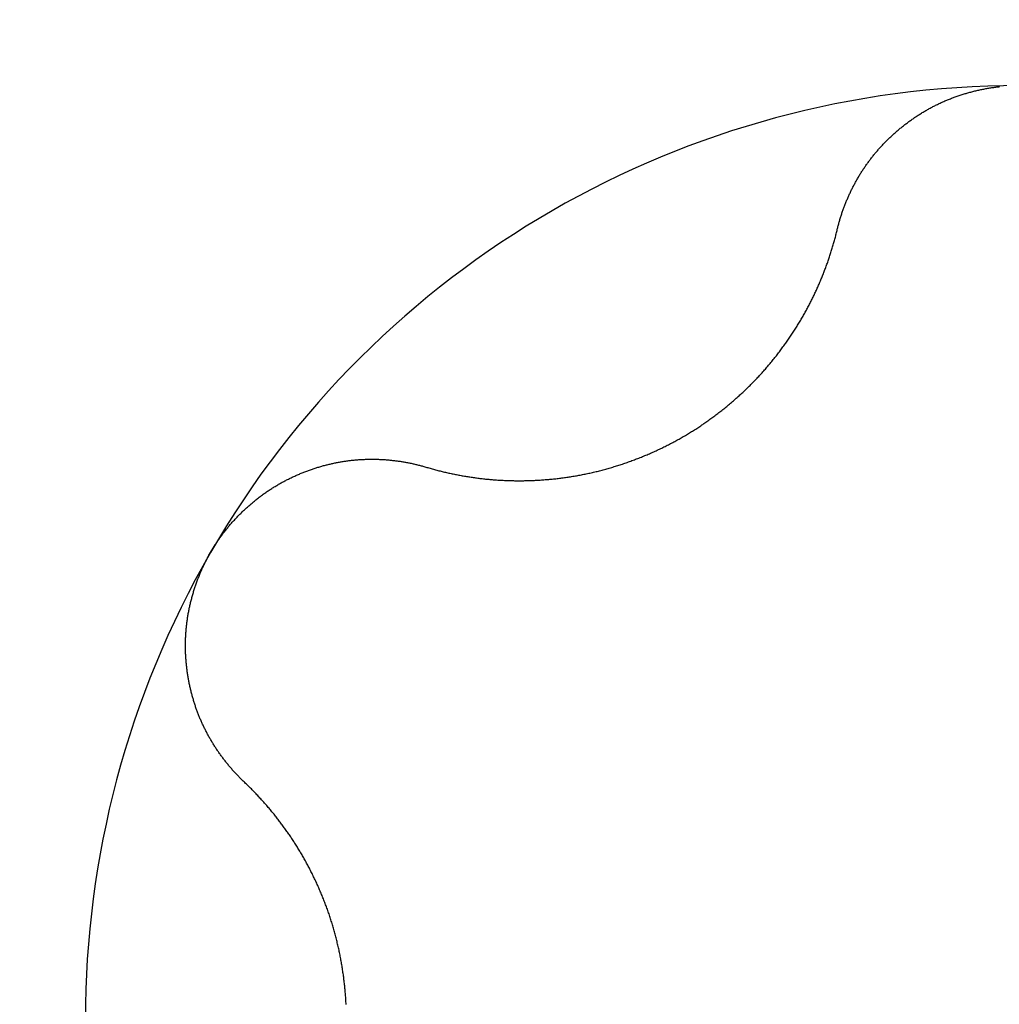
# Model space of a CAD drawing. Extents: x 1107 to 4046, y 937 to 3355.
# Tile 667 of 861: x 2272.42 to 2274.49, y 2906.05 to 2908.13. Entities that reach past the tile are written whole.
import ezdxf

# ---------------------------------------------------------------- set-up
doc = ezdxf.new("R2010")
doc.units = 0
doc.layers.add('KF_VIDA_L___C_BOTTOM', color=7, linetype='CONTINUOUS')

# ---------------------------------------------------------------- blocks, each defined once
blk = doc.blocks.new('KF_VIDA_L___C_BOTTOM')
at = {"layer": 'KF_VIDA_L___C_BOTTOM'}
for points in [[(87.1712, 32.6711, 0), (87.1716, 32.6731, 0), (87.1721, 32.675, 0), (87.1726, 32.6769, 0), (87.1731, 32.6788, 0), (87.1736, 32.6808, 0), (87.1741, 32.6827, 0), (87.1746, 32.6846, 0), (87.1751, 32.6865, 0), (87.1757, 32.6884, 0), (87.1762, 32.6903, 0), (87.1768, 32.6922, 0), (87.1774, 32.6941, 0), (87.178, 32.696, 0), (87.1785, 32.6979, 0), (87.1791, 32.6998, 0), (87.1798, 32.7017, 0), (87.1804, 32.7036, 0), (87.181, 32.7055, 0), (87.1816, 32.7073, 0), (87.1823, 32.7092, 0), (87.183, 32.7111, 0), (87.1836, 32.713, 0), (87.1843, 32.7148, 0), (87.185, 32.7167, 0), (87.1857, 32.7186, 0), (87.1864, 32.7204, 0), (87.1871, 32.7223, 0), (87.1878, 32.7241, 0), (87.1886, 32.726, 0), (87.1893, 32.7278, 0), (87.1901, 32.7297, 0), (87.1908, 32.7315, 0), (87.1916, 32.7334, 0), (87.1924, 32.7352, 0), (87.1931, 32.737, 0), (87.1939, 32.7388, 0), (87.1948, 32.7407, 0), (87.1956, 32.7425, 0), (87.1964, 32.7443, 0), (87.1972, 32.7461, 0), (87.1981, 32.7479, 0), (87.1989, 32.7497, 0), (87.1998, 32.7515, 0), (87.2006, 32.7533, 0), (87.2015, 32.7551, 0), (87.2024, 32.7568, 0), (87.2033, 32.7586, 0), (87.2042, 32.7604, 0), (87.2051, 32.7622, 0), (87.206, 32.7639, 0), (87.207, 32.7657, 0), (87.2079, 32.7674, 0), (87.2088, 32.7692, 0), (87.2098, 32.7709, 0), (87.2108, 32.7727, 0), (87.2117, 32.7744, 0), (87.2127, 32.7761, 0), (87.2137, 32.7778, 0), (87.2147, 32.7796, 0), (87.2157, 32.7813, 0), (87.2167, 32.783, 0), (87.2177, 32.7847, 0), (87.2188, 32.7864, 0), (87.2198, 32.7881, 0), (87.2208, 32.7897, 0), (87.2219, 32.7914, 0), (87.223, 32.7931, 0), (87.224, 32.7947, 0), (87.2251, 32.7964, 0), (87.2262, 32.7981, 0), (87.2273, 32.7997, 0), (87.2284, 32.8014, 0), (87.2295, 32.803, 0), (87.2306, 32.8046, 0), (87.2317, 32.8062, 0), (87.2329, 32.8079, 0), (87.234, 32.8095, 0), (87.2352, 32.8111, 0), (87.2363, 32.8127, 0), (87.2375, 32.8143, 0), (87.2386, 32.8158, 0), (87.2398, 32.8174, 0), (87.241, 32.819, 0), (87.2422, 32.8205, 0), (87.2434, 32.8221, 0), (87.2446, 32.8237, 0), (87.2458, 32.8252, 0), (87.2471, 32.8267, 0), (87.2483, 32.8283, 0), (87.2496, 32.8298, 0), (87.2508, 32.8314, 0), (87.2521, 32.8329, 0), (87.2534, 32.8344, 0), (87.2547, 32.8359, 0), (87.256, 32.8374, 0), (87.2573, 32.839, 0), (87.2586, 32.8405, 0), (87.2599, 32.842, 0), (87.2613, 32.8435, 0), (87.2626, 32.845, 0), (87.264, 32.8465, 0), (87.2654, 32.848, 0), (87.2668, 32.8494, 0), (87.2682, 32.8509, 0), (87.2696, 32.8524, 0), (87.271, 32.8539, 0), (87.2724, 32.8553, 0), (87.2738, 32.8568, 0), (87.2753, 32.8582, 0), (87.2767, 32.8597, 0), (87.2782, 32.8611, 0), (87.2797, 32.8626, 0), (87.2811, 32.864, 0), (87.2826, 32.8654, 0), (87.2841, 32.8668, 0), (87.2856, 32.8682, 0), (87.2871, 32.8697, 0), (87.2887, 32.8711, 0), (87.2902, 32.8724, 0), (87.2917, 32.8738, 0), (87.2933, 32.8752, 0), (87.2949, 32.8766, 0), (87.2964, 32.878, 0), (87.298, 32.8793, 0), (87.2996, 32.8807, 0), (87.3012, 32.882, 0), (87.3028, 32.8834, 0), (87.3044, 32.8847, 0), (87.306, 32.886, 0), (87.3077, 32.8874, 0), (87.3093, 32.8887, 0), (87.3109, 32.89, 0), (87.3126, 32.8913, 0), (87.3143, 32.8926, 0), (87.3159, 32.8939, 0), (87.3176, 32.8951, 0), (87.3193, 32.8964, 0), (87.321, 32.8977, 0), (87.3227, 32.8989, 0), (87.3244, 32.9002, 0), (87.3261, 32.9014, 0), (87.3278, 32.9026, 0), (87.3296, 32.9039, 0), (87.3313, 32.9051, 0), (87.3331, 32.9063, 0), (87.3348, 32.9075, 0), (87.3366, 32.9087, 0), (87.3384, 32.9098, 0), (87.3401, 32.911, 0), (87.3419, 32.9122, 0), (87.3437, 32.9133, 0), (87.3455, 32.9145, 0), (87.3473, 32.9156, 0), (87.3491, 32.9167, 0), (87.351, 32.9179, 0), (87.3528, 32.919, 0), (87.3546, 32.9201, 0), (87.3565, 32.9211, 0), (87.3583, 32.9222, 0), (87.3602, 32.9233, 0), (87.362, 32.9243, 0), (87.3639, 32.9254, 0), (87.3658, 32.9264, 0), (87.3677, 32.9275, 0), (87.3696, 32.9285, 0), (87.3715, 32.9295, 0), (87.3734, 32.9305, 0), (87.3753, 32.9315, 0), (87.3772, 32.9325, 0), (87.3791, 32.9334, 0), (87.381, 32.9344, 0), (87.383, 32.9353, 0), (87.3849, 32.9363, 0), (87.3869, 32.9372, 0), (87.3888, 32.9381, 0), (87.3908, 32.939, 0), (87.3927, 32.9399, 0), (87.3947, 32.9408, 0), (87.3967, 32.9416, 0), (87.3987, 32.9425, 0), (87.4006, 32.9433, 0), (87.4026, 32.9442, 0), (87.4046, 32.945, 0), (87.4066, 32.9458, 0), (87.4086, 32.9466, 0), (87.4107, 32.9474, 0), (87.4127, 32.9482, 0), (87.4147, 32.949, 0), (87.4167, 32.9497, 0), (87.4187, 32.9505, 0), (87.4208, 32.9512, 0), (87.4228, 32.952, 0), (87.4249, 32.9527, 0), (87.4269, 32.9534, 0), (87.429, 32.9541, 0), (87.431, 32.9548, 0), (87.4331, 32.9554, 0), (87.4351, 32.9561, 0), (87.4372, 32.9567, 0), (87.4393, 32.9574, 0), (87.4413, 32.958, 0), (87.4434, 32.9586, 0), (87.4455, 32.9592, 0), (87.4476, 32.9598, 0), (87.4497, 32.9604, 0), (87.4517, 32.961, 0), (87.4538, 32.9615, 0), (87.4559, 32.9621, 0), (87.458, 32.9626, 0), (87.4601, 32.9632, 0), (87.4622, 32.9637, 0), (87.4643, 32.9642, 0), (87.4664, 32.9647, 0), (87.4685, 32.9652, 0), (87.4706, 32.9656, 0), (87.4727, 32.9661, 0), (87.4749, 32.9665, 0), (87.477, 32.967, 0), (87.4791, 32.9674, 0), (87.4812, 32.9678, 0), (87.4833, 32.9682, 0), (87.4854, 32.9686, 0), (87.4876, 32.969, 0), (87.4897, 32.9693, 0), (87.4918, 32.9697, 0), (87.4939, 32.97, 0), (87.4961, 32.9704, 0), (87.4982, 32.9707, 0), (87.5003, 32.971, 0), (87.5024, 32.9713, 0), (87.5046, 32.9716, 0), (87.5067, 32.9719, 0), (87.5088, 32.9721, 0), (87.5109, 32.9724, 0), (87.5131, 32.9726, 0), (87.5152, 32.9729, 0)], [(86.3004, 32.1684, 0), (86.3027, 32.1677, 0), (86.3051, 32.1671, 0), (86.3074, 32.1664, 0), (86.3097, 32.1657, 0), (86.312, 32.1651, 0), (86.3143, 32.1644, 0), (86.3167, 32.1638, 0), (86.319, 32.1632, 0), (86.3213, 32.1625, 0), (86.3237, 32.1619, 0), (86.326, 32.1613, 0), (86.3283, 32.1607, 0), (86.3307, 32.1601, 0), (86.333, 32.1595, 0), (86.3353, 32.159, 0), (86.3377, 32.1584, 0), (86.34, 32.1579, 0), (86.3424, 32.1573, 0), (86.3447, 32.1568, 0), (86.3471, 32.1562, 0), (86.3494, 32.1557, 0), (86.3517, 32.1552, 0), (86.3541, 32.1547, 0), (86.3564, 32.1542, 0), (86.3588, 32.1537, 0), (86.3611, 32.1532, 0), (86.3635, 32.1528, 0), (86.3659, 32.1523, 0), (86.3682, 32.1518, 0), (86.3706, 32.1514, 0), (86.3729, 32.151, 0), (86.3753, 32.1505, 0), (86.3776, 32.1501, 0), (86.38, 32.1497, 0), (86.3823, 32.1493, 0), (86.3847, 32.1489, 0), (86.387, 32.1485, 0), (86.3894, 32.1481, 0), (86.3918, 32.1477, 0), (86.3941, 32.1474, 0), (86.3965, 32.147, 0), (86.3988, 32.1467, 0), (86.4012, 32.1463, 0), (86.4035, 32.146, 0), (86.4059, 32.1457, 0), (86.4082, 32.1454, 0), (86.4106, 32.1451, 0), (86.413, 32.1448, 0), (86.4153, 32.1445, 0), (86.4177, 32.1442, 0), (86.42, 32.1439, 0), (86.4224, 32.1436, 0), (86.4247, 32.1434, 0), (86.4271, 32.1431, 0), (86.4294, 32.1429, 0), (86.4317, 32.1427, 0), (86.4341, 32.1424, 0), (86.4364, 32.1422, 0), (86.4388, 32.142, 0), (86.4411, 32.1418, 0), (86.4435, 32.1416, 0), (86.4458, 32.1414, 0), (86.4481, 32.1413, 0), (86.4505, 32.1411, 0), (86.4528, 32.1409, 0), (86.4551, 32.1408, 0), (86.4575, 32.1406, 0), (86.4598, 32.1405, 0), (86.4622, 32.1404, 0), (86.4645, 32.1403, 0), (86.4669, 32.1401, 0), (86.4693, 32.14, 0), (86.4716, 32.1399, 0), (86.474, 32.1399, 0), (86.4764, 32.1398, 0), (86.4788, 32.1397, 0), (86.4812, 32.1397, 0), (86.4836, 32.1396, 0), (86.486, 32.1396, 0), (86.4884, 32.1395, 0), (86.4909, 32.1395, 0), (86.4933, 32.1395, 0), (86.4957, 32.1395, 0), (86.4982, 32.1395, 0), (86.5006, 32.1395, 0), (86.5031, 32.1395, 0), (86.5055, 32.1395, 0), (86.508, 32.1395, 0), (86.5105, 32.1396, 0), (86.5129, 32.1396, 0), (86.5154, 32.1397, 0), (86.5179, 32.1398, 0), (86.5204, 32.1398, 0), (86.5228, 32.1399, 0), (86.5253, 32.14, 0), (86.5278, 32.1401, 0), (86.5303, 32.1402, 0), (86.5328, 32.1404, 0), (86.5353, 32.1405, 0), (86.5379, 32.1406, 0), (86.5404, 32.1408, 0), (86.5429, 32.1409, 0), (86.5454, 32.1411, 0), (86.5479, 32.1413, 0), (86.5505, 32.1415, 0), (86.553, 32.1417, 0), (86.5555, 32.1419, 0), (86.5581, 32.1421, 0), (86.5606, 32.1423, 0), (86.5631, 32.1425, 0), (86.5657, 32.1428, 0), (86.5682, 32.143, 0), (86.5708, 32.1433, 0), (86.5733, 32.1436, 0), (86.5759, 32.1438, 0), (86.5785, 32.1441, 0), (86.581, 32.1444, 0), (86.5836, 32.1447, 0), (86.5861, 32.1451, 0), (86.5887, 32.1454, 0), (86.5913, 32.1457, 0), (86.5938, 32.1461, 0), (86.5964, 32.1464, 0), (86.599, 32.1468, 0), (86.6015, 32.1472, 0), (86.6041, 32.1476, 0), (86.6067, 32.148, 0), (86.6092, 32.1484, 0), (86.6118, 32.1488, 0), (86.6144, 32.1492, 0), (86.617, 32.1497, 0), (86.6195, 32.1501, 0), (86.6221, 32.1506, 0), (86.6247, 32.151, 0), (86.6273, 32.1515, 0), (86.6299, 32.152, 0), (86.6324, 32.1525, 0), (86.635, 32.153, 0), (86.6376, 32.1535, 0), (86.6402, 32.1541, 0), (86.6427, 32.1546, 0), (86.6453, 32.1552, 0), (86.6479, 32.1557, 0), (86.6504, 32.1563, 0), (86.653, 32.1569, 0), (86.6556, 32.1575, 0), (86.6582, 32.1581, 0), (86.6607, 32.1587, 0), (86.6633, 32.1593, 0), (86.6659, 32.16, 0), (86.6684, 32.1606, 0), (86.671, 32.1613, 0), (86.6736, 32.1619, 0), (86.6761, 32.1626, 0), (86.6787, 32.1633, 0), (86.6812, 32.164, 0), (86.6838, 32.1647, 0), (86.6863, 32.1654, 0), (86.6889, 32.1662, 0), (86.6914, 32.1669, 0), (86.694, 32.1677, 0), (86.6965, 32.1684, 0), (86.6991, 32.1692, 0), (86.7016, 32.17, 0), (86.7041, 32.1708, 0), (86.7067, 32.1716, 0), (86.7092, 32.1724, 0), (86.7117, 32.1732, 0), (86.7142, 32.174, 0), (86.7168, 32.1748, 0), (86.7193, 32.1757, 0), (86.7218, 32.1766, 0), (86.7243, 32.1774, 0), (86.7268, 32.1783, 0), (86.7293, 32.1792, 0), (86.7318, 32.1801, 0), (86.7343, 32.181, 0), (86.7368, 32.1819, 0), (86.7393, 32.1828, 0), (86.7418, 32.1837, 0), (86.7442, 32.1847, 0), (86.7467, 32.1856, 0), (86.7492, 32.1866, 0), (86.7516, 32.1875, 0), (86.7541, 32.1885, 0), (86.7566, 32.1895, 0), (86.759, 32.1905, 0), (86.7615, 32.1915, 0), (86.7639, 32.1925, 0), (86.7663, 32.1935, 0), (86.7688, 32.1945, 0), (86.7712, 32.1956, 0), (86.7736, 32.1966, 0), (86.776, 32.1976, 0), (86.7784, 32.1987, 0), (86.7808, 32.1998, 0), (86.7832, 32.2008, 0), (86.7856, 32.2019, 0), (86.788, 32.203, 0), (86.7904, 32.2041, 0), (86.7927, 32.2052, 0), (86.7951, 32.2063, 0), (86.7975, 32.2074, 0), (86.7998, 32.2086, 0), (86.8022, 32.2097, 0), (86.8045, 32.2109, 0), (86.8068, 32.212, 0), (86.8091, 32.2132, 0), (86.8115, 32.2143, 0), (86.8138, 32.2155, 0), (86.8161, 32.2167, 0), (86.8184, 32.2179, 0), (86.8207, 32.2191, 0), (86.8229, 32.2203, 0), (86.8252, 32.2215, 0), (86.8275, 32.2227, 0), (86.8297, 32.2239, 0), (86.832, 32.2251, 0), (86.8342, 32.2264, 0), (86.8365, 32.2276, 0), (86.8387, 32.2289, 0), (86.8409, 32.2301, 0), (86.8431, 32.2314, 0), (86.8453, 32.2327, 0), (86.8475, 32.2339, 0), (86.8497, 32.2352, 0), (86.8519, 32.2365, 0), (86.8541, 32.2378, 0), (86.8563, 32.2392, 0), (86.8585, 32.2405, 0), (86.8607, 32.2418, 0), (86.8628, 32.2432, 0), (86.865, 32.2446, 0), (86.8672, 32.2459, 0), (86.8694, 32.2473, 0), (86.8716, 32.2487, 0), (86.8737, 32.2501, 0), (86.8759, 32.2515, 0), (86.8781, 32.253, 0), (86.8802, 32.2544, 0), (86.8824, 32.2558, 0), (86.8846, 32.2573, 0), (86.8867, 32.2587, 0), (86.8889, 32.2602, 0), (86.891, 32.2617, 0), (86.8932, 32.2632, 0), (86.8953, 32.2647, 0), (86.8974, 32.2662, 0), (86.8996, 32.2677, 0), (86.9017, 32.2693, 0), (86.9038, 32.2708, 0), (86.906, 32.2723, 0), (86.9081, 32.2739, 0), (86.9102, 32.2755, 0), (86.9123, 32.277, 0), (86.9144, 32.2786, 0), (86.9165, 32.2802, 0), (86.9186, 32.2818, 0), (86.9207, 32.2834, 0), (86.9228, 32.285, 0), (86.9249, 32.2867, 0), (86.9269, 32.2883, 0), (86.929, 32.2899, 0), (86.9311, 32.2916, 0), (86.9331, 32.2932, 0), (86.9352, 32.2949, 0), (86.9372, 32.2966, 0), (86.9393, 32.2983, 0), (86.9413, 32.3, 0), (86.9434, 32.3017, 0), (86.9454, 32.3034, 0), (86.9474, 32.3051, 0), (86.9494, 32.3068, 0), (86.9514, 32.3086, 0), (86.9534, 32.3103, 0), (86.9554, 32.312, 0), (86.9574, 32.3138, 0), (86.9594, 32.3156, 0), (86.9614, 32.3173, 0), (86.9634, 32.3191, 0), (86.9653, 32.3209, 0), (86.9673, 32.3227, 0), (86.9692, 32.3245, 0), (86.9712, 32.3263, 0), (86.9731, 32.3281, 0), (86.9751, 32.3299, 0), (86.977, 32.3318, 0), (86.9789, 32.3336, 0), (86.9808, 32.3354, 0), (86.9827, 32.3373, 0), (86.9846, 32.3392, 0), (86.9865, 32.341, 0), (86.9884, 32.3429, 0), (86.9902, 32.3448, 0), (86.9921, 32.3467, 0), (86.9939, 32.3485, 0), (86.9958, 32.3504, 0), (86.9976, 32.3523, 0), (86.9994, 32.3543, 0), (87.0013, 32.3562, 0), (87.0031, 32.3581, 0), (87.0049, 32.36, 0), (87.0067, 32.362, 0), (87.0084, 32.3639, 0), (87.0102, 32.3658, 0), (87.012, 32.3678, 0), (87.0137, 32.3698, 0), (87.0155, 32.3717, 0), (87.0172, 32.3737, 0), (87.019, 32.3757, 0), (87.0207, 32.3776, 0), (87.0224, 32.3796, 0), (87.0241, 32.3816, 0), (87.0258, 32.3836, 0), (87.0275, 32.3856, 0), (87.0291, 32.3876, 0), (87.0308, 32.3896, 0), (87.0325, 32.3917, 0), (87.0341, 32.3937, 0), (87.0358, 32.3957, 0), (87.0374, 32.3977, 0), (87.039, 32.3998, 0), (87.0406, 32.4018, 0), (87.0422, 32.4038, 0), (87.0438, 32.4059, 0), (87.0454, 32.4079, 0), (87.047, 32.41, 0), (87.0486, 32.412, 0), (87.0501, 32.4141, 0), (87.0517, 32.4162, 0), (87.0532, 32.4182, 0), (87.0547, 32.4203, 0), (87.0562, 32.4224, 0), (87.0578, 32.4244, 0), (87.0593, 32.4265, 0), (87.0608, 32.4286, 0), (87.0622, 32.4307, 0), (87.0637, 32.4328, 0), (87.0652, 32.4349, 0), (87.0666, 32.4369, 0), (87.0681, 32.439, 0), (87.0695, 32.4411, 0), (87.0709, 32.4432, 0), (87.0723, 32.4453, 0), (87.0737, 32.4474, 0), (87.0751, 32.4495, 0), (87.0765, 32.4516, 0), (87.0779, 32.4537, 0), (87.0793, 32.4558, 0), (87.0806, 32.4579, 0), (87.082, 32.4601, 0), (87.0833, 32.4622, 0), (87.0846, 32.4643, 0), (87.086, 32.4664, 0), (87.0873, 32.4685, 0), (87.0886, 32.4706, 0), (87.0899, 32.4727, 0), (87.0911, 32.4748, 0), (87.0924, 32.477, 0), (87.0937, 32.4791, 0), (87.0949, 32.4812, 0), (87.0961, 32.4833, 0), (87.0974, 32.4854, 0), (87.0986, 32.4875, 0), (87.0998, 32.4896, 0), (87.101, 32.4918, 0), (87.1022, 32.4939, 0), (87.1034, 32.496, 0), (87.1045, 32.4981, 0), (87.1057, 32.5002, 0), (87.1068, 32.5023, 0), (87.108, 32.5044, 0), (87.1091, 32.5065, 0), (87.1102, 32.5086, 0), (87.1113, 32.5107, 0), (87.1124, 32.5128, 0), (87.1135, 32.5149, 0), (87.1146, 32.5171, 0), (87.1157, 32.5191, 0), (87.1167, 32.5212, 0), (87.1178, 32.5233, 0), (87.1188, 32.5254, 0), (87.1198, 32.5275, 0), (87.1208, 32.5296, 0), (87.1219, 32.5318, 0), (87.1229, 32.5339, 0), (87.1239, 32.536, 0), (87.1249, 32.5381, 0), (87.1259, 32.5403, 0), (87.1268, 32.5424, 0), (87.1278, 32.5445, 0), (87.1288, 32.5467, 0), (87.1298, 32.5488, 0), (87.1307, 32.551, 0), (87.1317, 32.5532, 0), (87.1326, 32.5553, 0), (87.1336, 32.5575, 0), (87.1345, 32.5597, 0), (87.1354, 32.5619, 0), (87.1363, 32.564, 0), (87.1372, 32.5662, 0), (87.1381, 32.5684, 0), (87.139, 32.5706, 0), (87.1399, 32.5728, 0), (87.1408, 32.5751, 0), (87.1417, 32.5773, 0), (87.1426, 32.5795, 0), (87.1434, 32.5817, 0), (87.1443, 32.5839, 0), (87.1451, 32.5862, 0), (87.146, 32.5884, 0), (87.1468, 32.5906, 0), (87.1476, 32.5929, 0), (87.1484, 32.5951, 0), (87.1492, 32.5974, 0), (87.1501, 32.5996, 0), (87.1509, 32.6019, 0), (87.1516, 32.6042, 0), (87.1524, 32.6064, 0), (87.1532, 32.6087, 0), (87.154, 32.611, 0), (87.1547, 32.6132, 0), (87.1555, 32.6155, 0), (87.1562, 32.6178, 0), (87.157, 32.6201, 0), (87.1577, 32.6224, 0), (87.1584, 32.6247, 0), (87.1591, 32.627, 0), (87.1598, 32.6293, 0), (87.1605, 32.6316, 0), (87.1612, 32.6339, 0), (87.1619, 32.6362, 0), (87.1626, 32.6385, 0), (87.1632, 32.6408, 0), (87.1639, 32.6431, 0), (87.1645, 32.6455, 0), (87.1652, 32.6478, 0), (87.1658, 32.6501, 0), (87.1665, 32.6524, 0), (87.1671, 32.6548, 0), (87.1677, 32.6571, 0), (87.1683, 32.6594, 0), (87.1689, 32.6618, 0), (87.1695, 32.6641, 0), (87.17, 32.6665, 0), (87.1706, 32.6688, 0), (87.1712, 32.6711, 0)], [(85.8451, 31.9875, 0), (85.8462, 31.9893, 0), (85.8472, 31.9911, 0), (85.8483, 31.993, 0), (85.8494, 31.9948, 0), (85.8505, 31.9966, 0), (85.8516, 31.9984, 0), (85.8528, 32.0002, 0), (85.8539, 32.002, 0), (85.8551, 32.0038, 0), (85.8562, 32.0055, 0), (85.8574, 32.0073, 0), (85.8586, 32.0091, 0), (85.8598, 32.0109, 0), (85.861, 32.0126, 0), (85.8622, 32.0144, 0), (85.8634, 32.0161, 0), (85.8646, 32.0179, 0), (85.8659, 32.0196, 0), (85.8671, 32.0213, 0), (85.8684, 32.0231, 0), (85.8697, 32.0248, 0), (85.8709, 32.0265, 0), (85.8722, 32.0282, 0), (85.8735, 32.0299, 0), (85.8748, 32.0316, 0), (85.8762, 32.0333, 0), (85.8775, 32.035, 0), (85.8788, 32.0367, 0), (85.8802, 32.0384, 0), (85.8816, 32.04, 0), (85.8829, 32.0417, 0), (85.8843, 32.0433, 0), (85.8857, 32.045, 0), (85.8871, 32.0466, 0), (85.8885, 32.0483, 0), (85.8899, 32.0499, 0), (85.8913, 32.0515, 0), (85.8928, 32.0531, 0), (85.8942, 32.0547, 0), (85.8957, 32.0563, 0), (85.8971, 32.0579, 0), (85.8986, 32.0595, 0), (85.9001, 32.0611, 0), (85.9016, 32.0626, 0), (85.9031, 32.0642, 0), (85.9046, 32.0657, 0), (85.9061, 32.0673, 0), (85.9076, 32.0688, 0), (85.9091, 32.0704, 0), (85.9107, 32.0719, 0), (85.9122, 32.0734, 0), (85.9138, 32.0749, 0), (85.9153, 32.0764, 0), (85.9169, 32.0779, 0), (85.9185, 32.0794, 0), (85.9201, 32.0808, 0), (85.9217, 32.0823, 0), (85.9233, 32.0838, 0), (85.9249, 32.0852, 0), (85.9265, 32.0866, 0), (85.9281, 32.0881, 0), (85.9298, 32.0895, 0), (85.9314, 32.0909, 0), (85.9331, 32.0923, 0), (85.9347, 32.0937, 0), (85.9364, 32.0951, 0), (85.9381, 32.0964, 0), (85.9397, 32.0978, 0), (85.9414, 32.0992, 0), (85.9431, 32.1005, 0), (85.9448, 32.1018, 0), (85.9465, 32.1032, 0), (85.9482, 32.1045, 0), (85.95, 32.1058, 0), (85.9517, 32.1071, 0), (85.9534, 32.1084, 0), (85.9552, 32.1096, 0), (85.9569, 32.1109, 0), (85.9587, 32.1122, 0), (85.9604, 32.1134, 0), (85.9622, 32.1146, 0), (85.964, 32.1159, 0), (85.9657, 32.1171, 0), (85.9675, 32.1183, 0), (85.9693, 32.1195, 0), (85.9711, 32.1207, 0), (85.9729, 32.1218, 0), (85.9747, 32.123, 0), (85.9766, 32.1241, 0), (85.9784, 32.1253, 0), (85.9802, 32.1264, 0), (85.982, 32.1275, 0), (85.9839, 32.1286, 0), (85.9857, 32.1297, 0), (85.9876, 32.1308, 0), (85.9894, 32.1319, 0), (85.9913, 32.133, 0), (85.9931, 32.134, 0), (85.995, 32.135, 0), (85.9969, 32.1361, 0), (85.9988, 32.1371, 0), (86.0006, 32.1381, 0), (86.0025, 32.1391, 0), (86.0044, 32.1401, 0), (86.0063, 32.1411, 0), (86.0082, 32.142, 0), (86.0101, 32.143, 0), (86.012, 32.1439, 0), (86.0139, 32.1449, 0), (86.0158, 32.1458, 0), (86.0178, 32.1467, 0), (86.0197, 32.1476, 0), (86.0216, 32.1485, 0), (86.0235, 32.1494, 0), (86.0255, 32.1502, 0), (86.0274, 32.1511, 0), (86.0293, 32.1519, 0), (86.0313, 32.1528, 0), (86.0332, 32.1536, 0), (86.0352, 32.1544, 0), (86.0371, 32.1552, 0), (86.0391, 32.156, 0), (86.041, 32.1568, 0), (86.043, 32.1576, 0), (86.0449, 32.1583, 0), (86.0469, 32.1591, 0), (86.0489, 32.1598, 0), (86.0508, 32.1606, 0), (86.0528, 32.1613, 0), (86.0548, 32.162, 0), (86.0567, 32.1627, 0), (86.0587, 32.1634, 0), (86.0607, 32.164, 0), (86.0626, 32.1647, 0), (86.0646, 32.1653, 0), (86.0666, 32.166, 0), (86.0686, 32.1666, 0), (86.0705, 32.1672, 0), (86.0725, 32.1678, 0), (86.0745, 32.1684, 0), (86.0765, 32.169, 0), (86.0784, 32.1696, 0), (86.0804, 32.1702, 0), (86.0824, 32.1707, 0), (86.0844, 32.1713, 0), (86.0864, 32.1718, 0), (86.0883, 32.1723, 0), (86.0903, 32.1728, 0), (86.0923, 32.1733, 0), (86.0943, 32.1738, 0), (86.0962, 32.1743, 0), (86.0982, 32.1748, 0), (86.1002, 32.1752, 0), (86.1022, 32.1757, 0), (86.1042, 32.1761, 0), (86.1061, 32.1765, 0), (86.1081, 32.177, 0), (86.1101, 32.1774, 0), (86.112, 32.1778, 0), (86.114, 32.1781, 0), (86.116, 32.1785, 0), (86.1179, 32.1789, 0), (86.1199, 32.1792, 0), (86.1219, 32.1795, 0), (86.1238, 32.1799, 0), (86.1258, 32.1802, 0), (86.1277, 32.1805, 0), (86.1297, 32.1808, 0), (86.1316, 32.1811, 0), (86.1336, 32.1813, 0), (86.1355, 32.1816, 0), (86.1375, 32.1819, 0), (86.1394, 32.1821, 0), (86.1414, 32.1823, 0), (86.1433, 32.1826, 0), (86.1453, 32.1828, 0), (86.1473, 32.183, 0), (86.1492, 32.1832, 0), (86.1512, 32.1833, 0), (86.1532, 32.1835, 0), (86.1551, 32.1837, 0), (86.1571, 32.1838, 0), (86.1591, 32.184, 0), (86.161, 32.1841, 0), (86.163, 32.1842, 0), (86.165, 32.1843, 0), (86.167, 32.1844, 0), (86.1689, 32.1845, 0), (86.1709, 32.1846, 0), (86.1729, 32.1847, 0), (86.1749, 32.1848, 0), (86.1768, 32.1848, 0), (86.1788, 32.1849, 0), (86.1808, 32.1849, 0), (86.1828, 32.1849, 0), (86.1848, 32.1849, 0), (86.1868, 32.1849, 0), (86.1888, 32.1849, 0), (86.1907, 32.1849, 0), (86.1927, 32.1849, 0), (86.1947, 32.1849, 0), (86.1967, 32.1848, 0), (86.1987, 32.1848, 0), (86.2007, 32.1847, 0), (86.2027, 32.1846, 0), (86.2046, 32.1845, 0), (86.2066, 32.1844, 0), (86.2086, 32.1843, 0), (86.2106, 32.1842, 0), (86.2126, 32.1841, 0), (86.2146, 32.184, 0), (86.2166, 32.1838, 0), (86.2185, 32.1837, 0), (86.2205, 32.1835, 0), (86.2225, 32.1833, 0), (86.2245, 32.1831, 0), (86.2265, 32.183, 0), (86.2284, 32.1828, 0), (86.2304, 32.1825, 0), (86.2324, 32.1823, 0), (86.2344, 32.1821, 0), (86.2364, 32.1818, 0), (86.2383, 32.1816, 0), (86.2403, 32.1813, 0), (86.2423, 32.1811, 0), (86.2442, 32.1808, 0), (86.2462, 32.1805, 0), (86.2482, 32.1802, 0), (86.2501, 32.1799, 0), (86.2521, 32.1796, 0), (86.2541, 32.1792, 0), (86.256, 32.1789, 0), (86.258, 32.1786, 0), (86.2599, 32.1782, 0), (86.2619, 32.1778, 0), (86.2638, 32.1774, 0), (86.2658, 32.1771, 0), (86.2677, 32.1767, 0), (86.2697, 32.1763, 0), (86.2716, 32.1758, 0), (86.2736, 32.1754, 0), (86.2755, 32.175, 0), (86.2774, 32.1745, 0), (86.2794, 32.1741, 0), (86.2813, 32.1736, 0), (86.2832, 32.1731, 0), (86.2852, 32.1726, 0), (86.2871, 32.1722, 0), (86.289, 32.1717, 0), (86.2909, 32.1711, 0), (86.2928, 32.1706, 0), (86.2947, 32.1701, 0), (86.2966, 32.1695, 0), (86.2985, 32.169, 0), (86.3004, 32.1684, 0)], [(85.9161, 31.5027, 0), (85.9146, 31.5041, 0), (85.9132, 31.5055, 0), (85.9118, 31.5068, 0), (85.9104, 31.5082, 0), (85.909, 31.5096, 0), (85.9076, 31.511, 0), (85.9062, 31.5124, 0), (85.9048, 31.5138, 0), (85.9034, 31.5153, 0), (85.902, 31.5167, 0), (85.9007, 31.5181, 0), (85.8993, 31.5196, 0), (85.898, 31.521, 0), (85.8966, 31.5225, 0), (85.8953, 31.524, 0), (85.8939, 31.5254, 0), (85.8926, 31.5269, 0), (85.8913, 31.5284, 0), (85.89, 31.5299, 0), (85.8887, 31.5314, 0), (85.8874, 31.5329, 0), (85.8861, 31.5344, 0), (85.8848, 31.5359, 0), (85.8835, 31.5375, 0), (85.8823, 31.539, 0), (85.881, 31.5405, 0), (85.8798, 31.5421, 0), (85.8785, 31.5436, 0), (85.8773, 31.5452, 0), (85.8761, 31.5468, 0), (85.8748, 31.5483, 0), (85.8736, 31.5499, 0), (85.8724, 31.5515, 0), (85.8712, 31.5531, 0), (85.87, 31.5547, 0), (85.8689, 31.5563, 0), (85.8677, 31.5579, 0), (85.8665, 31.5595, 0), (85.8654, 31.5611, 0), (85.8642, 31.5628, 0), (85.8631, 31.5644, 0), (85.8619, 31.566, 0), (85.8608, 31.5677, 0), (85.8597, 31.5693, 0), (85.8586, 31.571, 0), (85.8575, 31.5726, 0), (85.8564, 31.5743, 0), (85.8553, 31.576, 0), (85.8542, 31.5776, 0), (85.8532, 31.5793, 0), (85.8521, 31.581, 0), (85.8511, 31.5827, 0), (85.85, 31.5844, 0), (85.849, 31.5861, 0), (85.848, 31.5878, 0), (85.847, 31.5895, 0), (85.846, 31.5912, 0), (85.845, 31.5929, 0), (85.844, 31.5946, 0), (85.843, 31.5963, 0), (85.842, 31.5981, 0), (85.8411, 31.5998, 0), (85.8401, 31.6016, 0), (85.8392, 31.6033, 0), (85.8382, 31.605, 0), (85.8373, 31.6068, 0), (85.8364, 31.6085, 0), (85.8355, 31.6103, 0), (85.8346, 31.6121, 0), (85.8337, 31.6138, 0), (85.8328, 31.6156, 0), (85.8319, 31.6174, 0), (85.8311, 31.6192, 0), (85.8302, 31.6209, 0), (85.8294, 31.6227, 0), (85.8285, 31.6245, 0), (85.8277, 31.6263, 0), (85.8269, 31.6281, 0), (85.8261, 31.6299, 0), (85.8253, 31.6317, 0), (85.8245, 31.6335, 0), (85.8237, 31.6353, 0), (85.823, 31.6371, 0), (85.8222, 31.6389, 0), (85.8215, 31.6408, 0), (85.8207, 31.6426, 0), (85.82, 31.6444, 0), (85.8193, 31.6462, 0), (85.8186, 31.6481, 0), (85.8179, 31.6499, 0), (85.8172, 31.6518, 0), (85.8165, 31.6537, 0), (85.8158, 31.6555, 0), (85.8151, 31.6574, 0), (85.8145, 31.6593, 0), (85.8138, 31.6612, 0), (85.8132, 31.6631, 0), (85.8125, 31.665, 0), (85.8119, 31.6669, 0), (85.8113, 31.6689, 0), (85.8107, 31.6708, 0), (85.8101, 31.6727, 0), (85.8095, 31.6747, 0), (85.8089, 31.6766, 0), (85.8083, 31.6786, 0), (85.8078, 31.6805, 0), (85.8072, 31.6825, 0), (85.8067, 31.6844, 0), (85.8061, 31.6864, 0), (85.8056, 31.6884, 0), (85.8051, 31.6904, 0), (85.8046, 31.6924, 0), (85.8041, 31.6944, 0), (85.8036, 31.6964, 0), (85.8031, 31.6984, 0), (85.8026, 31.7004, 0), (85.8022, 31.7024, 0), (85.8017, 31.7044, 0), (85.8013, 31.7065, 0), (85.8008, 31.7085, 0), (85.8004, 31.7105, 0), (85.8, 31.7126, 0), (85.7996, 31.7146, 0), (85.7992, 31.7167, 0), (85.7988, 31.7187, 0), (85.7985, 31.7208, 0), (85.7981, 31.7228, 0), (85.7977, 31.7249, 0), (85.7974, 31.727, 0), (85.7971, 31.729, 0), (85.7968, 31.7311, 0), (85.7964, 31.7332, 0), (85.7961, 31.7353, 0), (85.7959, 31.7374, 0), (85.7956, 31.7394, 0), (85.7953, 31.7415, 0), (85.7951, 31.7436, 0), (85.7948, 31.7457, 0), (85.7946, 31.7478, 0), (85.7944, 31.7499, 0), (85.7941, 31.752, 0), (85.7939, 31.7541, 0), (85.7937, 31.7563, 0), (85.7936, 31.7584, 0), (85.7934, 31.7605, 0), (85.7932, 31.7626, 0), (85.7931, 31.7647, 0), (85.793, 31.7669, 0), (85.7928, 31.769, 0), (85.7927, 31.7711, 0), (85.7926, 31.7732, 0), (85.7925, 31.7754, 0), (85.7924, 31.7775, 0), (85.7924, 31.7796, 0), (85.7923, 31.7818, 0), (85.7923, 31.7839, 0), (85.7923, 31.7861, 0), (85.7922, 31.7882, 0), (85.7922, 31.7903, 0), (85.7922, 31.7925, 0), (85.7922, 31.7946, 0), (85.7923, 31.7968, 0), (85.7923, 31.7989, 0), (85.7924, 31.8011, 0), (85.7924, 31.8032, 0), (85.7925, 31.8054, 0), (85.7926, 31.8075, 0), (85.7927, 31.8096, 0), (85.7928, 31.8118, 0), (85.7929, 31.8139, 0), (85.7931, 31.8161, 0), (85.7932, 31.8182, 0), (85.7934, 31.8204, 0), (85.7935, 31.8225, 0), (85.7937, 31.8247, 0), (85.7939, 31.8268, 0), (85.7941, 31.829, 0), (85.7944, 31.8311, 0), (85.7946, 31.8333, 0), (85.7948, 31.8354, 0), (85.7951, 31.8376, 0), (85.7954, 31.8397, 0), (85.7956, 31.8418, 0), (85.7959, 31.844, 0), (85.7963, 31.8461, 0), (85.7966, 31.8483, 0), (85.7969, 31.8504, 0), (85.7972, 31.8525, 0), (85.7976, 31.8547, 0), (85.798, 31.8568, 0), (85.7983, 31.8589, 0), (85.7987, 31.8611, 0), (85.7991, 31.8632, 0), (85.7995, 31.8653, 0), (85.8, 31.8674, 0), (85.8004, 31.8696, 0), (85.8008, 31.8717, 0), (85.8013, 31.8738, 0), (85.8018, 31.8759, 0), (85.8022, 31.878, 0), (85.8027, 31.8801, 0), (85.8032, 31.8822, 0), (85.8038, 31.8843, 0), (85.8043, 31.8864, 0), (85.8048, 31.8885, 0), (85.8054, 31.8906, 0), (85.8059, 31.8927, 0), (85.8065, 31.8948, 0), (85.8071, 31.8969, 0), (85.8077, 31.899, 0), (85.8083, 31.901, 0), (85.8089, 31.9031, 0), (85.8095, 31.9052, 0), (85.8101, 31.9072, 0), (85.8108, 31.9093, 0), (85.8115, 31.9114, 0), (85.8121, 31.9134, 0), (85.8128, 31.9155, 0), (85.8135, 31.9175, 0), (85.8142, 31.9195, 0), (85.8149, 31.9216, 0), (85.8156, 31.9236, 0), (85.8164, 31.9256, 0), (85.8171, 31.9277, 0), (85.8178, 31.9297, 0), (85.8186, 31.9317, 0), (85.8194, 31.9337, 0), (85.8202, 31.9357, 0), (85.821, 31.9377, 0), (85.8218, 31.9397, 0), (85.8226, 31.9417, 0), (85.8234, 31.9437, 0), (85.8242, 31.9456, 0), (85.8251, 31.9476, 0), (85.8259, 31.9496, 0), (85.8268, 31.9515, 0), (85.8277, 31.9535, 0), (85.8286, 31.9554, 0), (85.8295, 31.9574, 0), (85.8304, 31.9593, 0), (85.8313, 31.9612, 0), (85.8322, 31.9631, 0), (85.8331, 31.9651, 0), (85.8341, 31.967, 0), (85.835, 31.9689, 0), (85.836, 31.9708, 0), (85.837, 31.9727, 0), (85.838, 31.9745, 0), (85.839, 31.9764, 0), (85.84, 31.9783, 0), (85.841, 31.9801, 0), (85.842, 31.982, 0), (85.843, 31.9838, 0), (85.8441, 31.9857, 0), (85.8451, 31.9875, 0)], [(86.1321, 31.032, 0), (86.132, 31.0346, 0), (86.1318, 31.0372, 0), (86.1317, 31.0398, 0), (86.1315, 31.0424, 0), (86.1314, 31.045, 0), (86.1312, 31.0476, 0), (86.131, 31.0502, 0), (86.1308, 31.0528, 0), (86.1306, 31.0554, 0), (86.1304, 31.058, 0), (86.1301, 31.0606, 0), (86.1299, 31.0632, 0), (86.1297, 31.0658, 0), (86.1294, 31.0684, 0), (86.1291, 31.071, 0), (86.1289, 31.0736, 0), (86.1286, 31.0762, 0), (86.1283, 31.0789, 0), (86.128, 31.0815, 0), (86.1276, 31.0841, 0), (86.1273, 31.0867, 0), (86.127, 31.0893, 0), (86.1266, 31.0919, 0), (86.1263, 31.0946, 0), (86.1259, 31.0972, 0), (86.1255, 31.0998, 0), (86.1251, 31.1024, 0), (86.1247, 31.105, 0), (86.1243, 31.1076, 0), (86.1239, 31.1102, 0), (86.1235, 31.1129, 0), (86.1231, 31.1155, 0), (86.1226, 31.1181, 0), (86.1222, 31.1207, 0), (86.1217, 31.1233, 0), (86.1212, 31.1259, 0), (86.1207, 31.1285, 0), (86.1202, 31.1311, 0), (86.1197, 31.1337, 0), (86.1192, 31.1363, 0), (86.1187, 31.139, 0), (86.1182, 31.1416, 0), (86.1176, 31.1442, 0), (86.1171, 31.1467, 0), (86.1165, 31.1493, 0), (86.1159, 31.1519, 0), (86.1153, 31.1545, 0), (86.1147, 31.1571, 0), (86.1141, 31.1597, 0), (86.1135, 31.1623, 0), (86.1129, 31.1649, 0), (86.1123, 31.1674, 0), (86.1116, 31.17, 0), (86.111, 31.1726, 0), (86.1103, 31.1751, 0), (86.1096, 31.1777, 0), (86.109, 31.1803, 0), (86.1083, 31.1828, 0), (86.1076, 31.1854, 0), (86.1068, 31.1879, 0), (86.1061, 31.1905, 0), (86.1054, 31.193, 0), (86.1047, 31.1956, 0), (86.1039, 31.1981, 0), (86.1031, 31.2006, 0), (86.1024, 31.2031, 0), (86.1016, 31.2057, 0), (86.1008, 31.2082, 0), (86.1, 31.2107, 0), (86.0992, 31.2132, 0), (86.0984, 31.2157, 0), (86.0976, 31.2182, 0), (86.0967, 31.2207, 0), (86.0959, 31.2232, 0), (86.095, 31.2256, 0), (86.0942, 31.2281, 0), (86.0933, 31.2306, 0), (86.0924, 31.2331, 0), (86.0915, 31.2355, 0), (86.0906, 31.238, 0), (86.0897, 31.2404, 0), (86.0888, 31.2429, 0), (86.0879, 31.2453, 0), (86.0869, 31.2477, 0), (86.086, 31.2502, 0), (86.085, 31.2526, 0), (86.0841, 31.255, 0), (86.0831, 31.2574, 0), (86.0821, 31.2598, 0), (86.0812, 31.2622, 0), (86.0802, 31.2646, 0), (86.0792, 31.267, 0), (86.0782, 31.2694, 0), (86.0772, 31.2717, 0), (86.0761, 31.2741, 0), (86.0751, 31.2765, 0), (86.0741, 31.2788, 0), (86.073, 31.2812, 0), (86.072, 31.2835, 0), (86.0709, 31.2858, 0), (86.0699, 31.2881, 0), (86.0688, 31.2905, 0), (86.0677, 31.2928, 0), (86.0666, 31.2951, 0), (86.0655, 31.2974, 0), (86.0645, 31.2997, 0), (86.0633, 31.3019, 0), (86.0622, 31.3042, 0), (86.0611, 31.3065, 0), (86.06, 31.3087, 0), (86.0589, 31.311, 0), (86.0577, 31.3132, 0), (86.0566, 31.3155, 0), (86.0555, 31.3177, 0), (86.0543, 31.3199, 0), (86.0531, 31.3221, 0), (86.052, 31.3244, 0), (86.0508, 31.3265, 0), (86.0496, 31.3287, 0), (86.0485, 31.3309, 0), (86.0473, 31.3331, 0), (86.0461, 31.3353, 0), (86.0449, 31.3374, 0), (86.0437, 31.3396, 0), (86.0425, 31.3417, 0), (86.0413, 31.3438, 0), (86.04, 31.3459, 0), (86.0388, 31.3481, 0), (86.0376, 31.3502, 0), (86.0364, 31.3523, 0), (86.0351, 31.3543, 0), (86.0339, 31.3564, 0), (86.0326, 31.3585, 0), (86.0314, 31.3605, 0), (86.0301, 31.3626, 0), (86.0289, 31.3646, 0), (86.0276, 31.3667, 0), (86.0264, 31.3687, 0), (86.0251, 31.3707, 0), (86.0238, 31.3727, 0), (86.0225, 31.3747, 0), (86.0212, 31.3767, 0), (86.02, 31.3786, 0), (86.0187, 31.3806, 0), (86.0174, 31.3826, 0), (86.0161, 31.3845, 0), (86.0148, 31.3864, 0), (86.0135, 31.3884, 0), (86.0121, 31.3903, 0), (86.0108, 31.3923, 0), (86.0095, 31.3942, 0), (86.0081, 31.3961, 0), (86.0068, 31.398, 0), (86.0054, 31.4, 0), (86.0041, 31.4019, 0), (86.0027, 31.4038, 0), (86.0013, 31.4057, 0), (85.9999, 31.4076, 0), (85.9985, 31.4095, 0), (85.9971, 31.4114, 0), (85.9957, 31.4133, 0), (85.9943, 31.4152, 0), (85.9928, 31.4171, 0), (85.9914, 31.419, 0), (85.99, 31.4209, 0), (85.9885, 31.4228, 0), (85.9871, 31.4246, 0), (85.9856, 31.4265, 0), (85.9841, 31.4284, 0), (85.9826, 31.4302, 0), (85.9812, 31.4321, 0), (85.9797, 31.434, 0), (85.9782, 31.4358, 0), (85.9767, 31.4377, 0), (85.9751, 31.4395, 0), (85.9736, 31.4414, 0), (85.9721, 31.4432, 0), (85.9705, 31.445, 0), (85.969, 31.4469, 0), (85.9675, 31.4487, 0), (85.9659, 31.4505, 0), (85.9643, 31.4523, 0), (85.9628, 31.4541, 0), (85.9612, 31.4559, 0), (85.9596, 31.4577, 0), (85.958, 31.4595, 0), (85.9564, 31.4613, 0), (85.9548, 31.4631, 0), (85.9532, 31.4649, 0), (85.9516, 31.4667, 0), (85.9499, 31.4684, 0), (85.9483, 31.4702, 0), (85.9467, 31.472, 0), (85.945, 31.4737, 0), (85.9434, 31.4755, 0), (85.9417, 31.4772, 0), (85.9401, 31.479, 0), (85.9384, 31.4807, 0), (85.9367, 31.4824, 0), (85.935, 31.4841, 0), (85.9333, 31.4859, 0), (85.9316, 31.4876, 0), (85.9299, 31.4893, 0), (85.9282, 31.491, 0), (85.9265, 31.4927, 0), (85.9248, 31.4944, 0), (85.9231, 31.4961, 0), (85.9213, 31.4977, 0), (85.9196, 31.4994, 0), (85.9178, 31.5011, 0), (85.9161, 31.5027, 0)]]:
    blk.add_polyline3d(points, dxfattribs=at)
for radius in [4.85, 4.2]:
    blk.add_circle((87.5555, 31), radius, dxfattribs=at)
for centre, radius, start, end in [((51.5, 53.5), 53.5, 270, 0), ((87.5555, 31), 1.975, 90, 150), ((87.5555, 31), 1.975, 150, 210)]:
    blk.add_arc(centre, radius, start, end, dxfattribs=at)

msp = doc.modelspace()

# ---------------------------------------------------------------- block references
at = {"layer": 'KF_VIDA_L___C_BOTTOM'}
msp.add_blockref('KF_VIDA_L___C_BOTTOM', (2186.9791, 2875.0183), dxfattribs=at)

doc.saveas('drawing.dxf')
